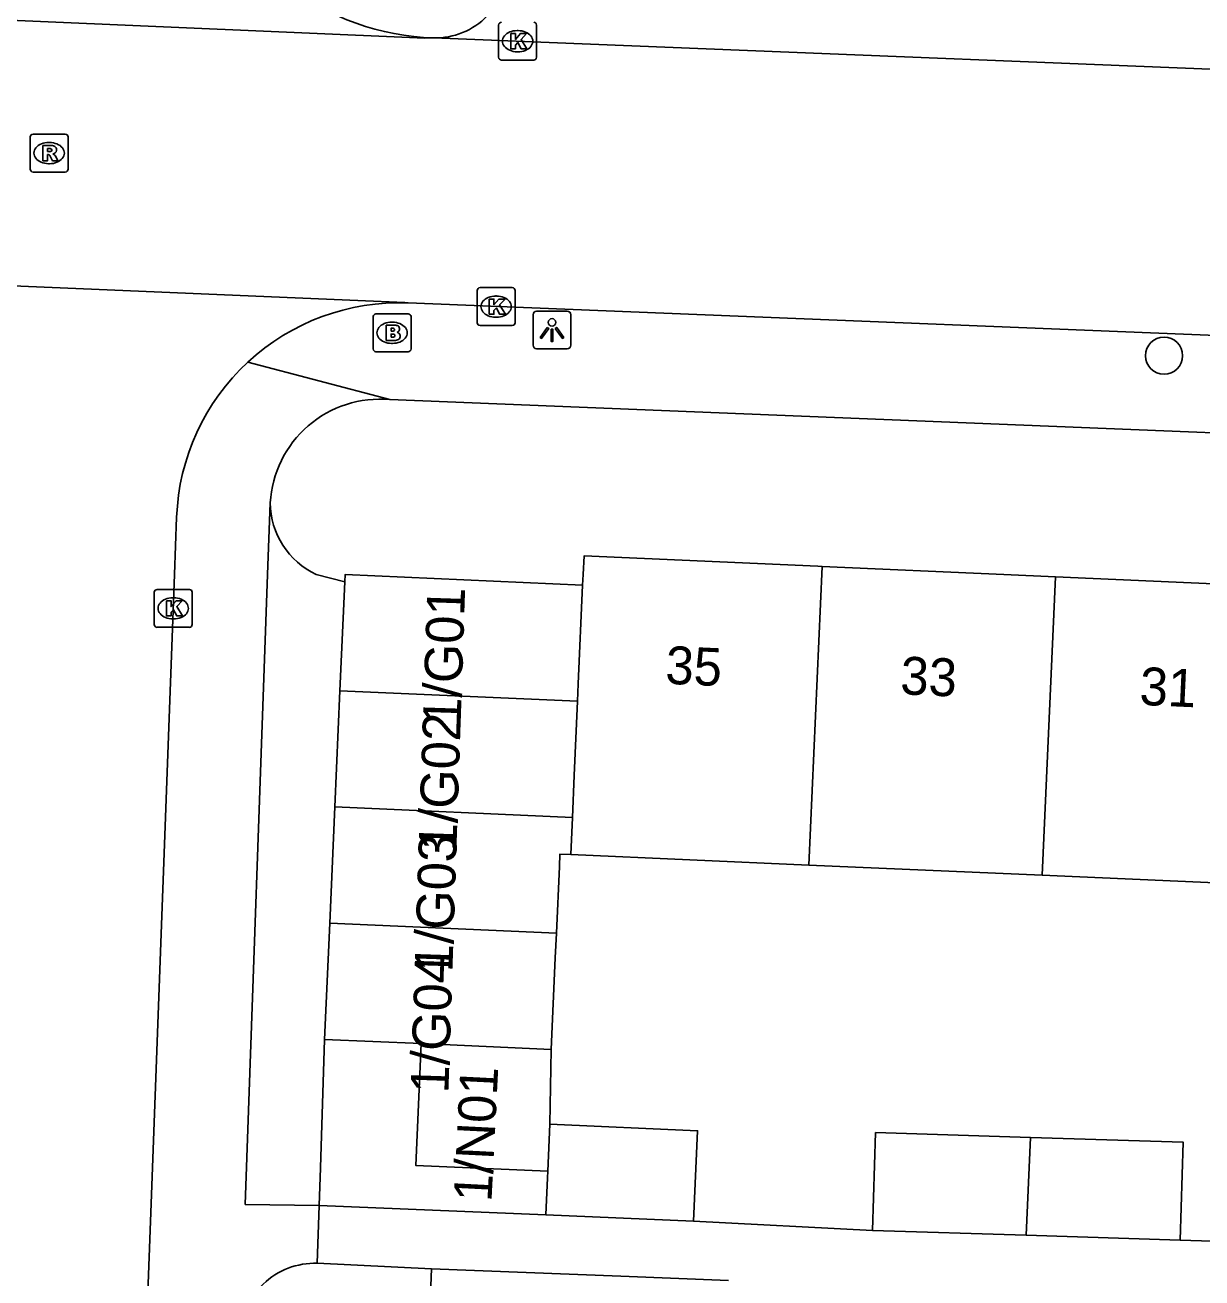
# Model space of a CAD drawing. Extents: x 160732 to 162105, y 387428 to 388479.
# Drawn here: x 161556.33 to 161587.41, y 387981.43 to 388014.51 of the extents above; entities that cross this region are included whole.
import ezdxf

# ---------------------------------------------------------------- set-up
doc = ezdxf.new("R2010")
doc.units = 0
for name, color, linetype in [('IMGEO_Boom', 7, 'Continuous'), ('IMGEO_Brandkraan', 7, 'Continuous'), ('IMGEO_Kolk', 7, 'Continuous'), ('IMGEO_Lichtpunt', 7, 'Continuous'), ('IMGEO_Pand', 7, 'Continuous'), ('IMGEO_Pand_nummerreeks', 7, 'Continuous'), ('IMGEO_Parkeervlak_open', 7, 'Continuous'), ('IMGEO_Rijbaan_lokaal_open', 7, 'Continuous'), ('IMGEO_Rioolput', 7, 'Continuous'), ('IMGEO_Voetpad_open', 7, 'Continuous')]:
    doc.layers.add(name, color=color, linetype=linetype)

msp = doc.modelspace()

# ---------------------------------------------------------------- linework, layer by layer
at = {"layer": 'IMGEO_Boom'}
msp.add_circle((161586.405, 388005.778), 0.489, dxfattribs=at)
at = {"layer": 'IMGEO_Brandkraan'}
for p, q in [((161565.521, 388005.956), (161565.521, 388006.808)), ((161565.596, 388006.882), (161566.448, 388006.882)), ((161566.522, 388006.808), (161566.522, 388005.956)), ((161566.009, 388006.662), (161566.034, 388006.662)), ((161566.032, 388006.102), (161566.007, 388006.102)), ((161566.448, 388005.882), (161565.596, 388005.882))]:
    msp.add_line(p, q, dxfattribs=at)
for points in [[(161565.521, 388005.956), (161565.521, 388006.808)], [(161565.596, 388006.882), (161566.448, 388006.882)], [(161566.522, 388006.808), (161566.522, 388005.956)], [(161565.869, 388006.582), (161565.869, 388006.182), (161566.082, 388006.182)], [(161566.1, 388006.582), (161565.869, 388006.582)], [(161566.048, 388006.501), (161565.994, 388006.501), (161565.994, 388006.425)], [(161565.994, 388006.425), (161566.047, 388006.425)], [(161566.056, 388006.349), (161565.994, 388006.349), (161565.994, 388006.268)], [(161565.994, 388006.268), (161566.056, 388006.268)], [(161566.448, 388005.882), (161565.596, 388005.882)]]:
    msp.add_lwpolyline(points, dxfattribs=at)
for centre, radius, start, end in [((161565.598, 388006.806), 0.0765, 91.552, 178.448), ((161565.598, 388006.806), 0.0765, 91.552, 178.448), ((161566.446, 388006.806), 0.0765, 1.552, 88.448), ((161566.446, 388006.806), 0.0765, 1.552, 88.448), ((161566.049, 388006.463), 0.0379, 267.8285, 90.9355), ((161566.104, 388006.437), 0.145, 59.4692, 91.5367), ((161566.129, 388006.484), 0.0922, 285.5137, 58.1501), ((161566.134, 388006.292), 0.105, 301.3115, 78.989), ((161566.057, 388006.308), 0.0404, 269.8759, 90.5077), ((161566.088, 388006.433), 0.251, 268.6676, 293.5347), ((161565.598, 388005.958), 0.0765, 181.552, 268.448), ((161565.598, 388005.958), 0.0765, 181.552, 268.448), ((161566.446, 388005.958), 0.0765, 271.552, 358.448), ((161566.446, 388005.958), 0.0765, 271.552, 358.448)]:
    msp.add_arc(centre, radius, start, end, dxfattribs=at)
for centre, major_axis, ratio, start_param, end_param in [((161566.008, 388006.382), (-0.387, 0.002), 0.722429, 4.712389, 7.853982), ((161566.033, 388006.382), (-0.39, 0.002), 0.717154, 1.570796, 4.712389)]:
    msp.add_ellipse(centre, major_axis=major_axis, ratio=ratio, start_param=start_param, end_param=end_param, dxfattribs=at)
at = {"layer": 'IMGEO_Kolk'}
for p, q in [((161568.835, 388013.656), (161568.835, 388014.508)), ((161569.323, 388014.362), (161569.348, 388014.362)), ((161569.836, 388014.508), (161569.836, 388013.656)), ((161569.346, 388013.802), (161569.321, 388013.802)), ((161569.762, 388013.582), (161568.91, 388013.582)), ((161568.268, 388006.648), (161568.268, 388007.5)), ((161568.343, 388007.574), (161569.195, 388007.574)), ((161569.269, 388007.5), (161569.269, 388006.648)), ((161568.756, 388007.354), (161568.781, 388007.354)), ((161568.779, 388006.794), (161568.754, 388006.794)), ((161569.195, 388006.574), (161568.343, 388006.574)), ((161559.742, 387998.679), (161559.742, 387999.531)), ((161559.817, 387999.605), (161560.669, 387999.605)), ((161560.743, 387999.531), (161560.743, 387998.679)), ((161560.23, 387999.385), (161560.255, 387999.385)), ((161560.253, 387998.825), (161560.228, 387998.825)), ((161560.669, 387998.605), (161559.817, 387998.605))]:
    msp.add_line(p, q, dxfattribs=at)
for points in [[(161568.835, 388013.656), (161568.835, 388014.508)], [(161569.836, 388014.508), (161569.836, 388013.656)], [(161569.156, 388014.282), (161569.279, 388014.282), (161569.279, 388014.131), (161569.409, 388014.282), (161569.573, 388014.282), (161569.427, 388014.131), (161569.58, 388013.882), (161569.428, 388013.882), (161569.343, 388014.046), (161569.279, 388013.979), (161569.279, 388013.882), (161569.156, 388013.882), (161569.156, 388014.282)], [(161569.762, 388013.582), (161568.91, 388013.582)], [(161568.268, 388006.648), (161568.268, 388007.5)], [(161568.343, 388007.574), (161569.195, 388007.574)], [(161569.269, 388007.5), (161569.269, 388006.648)], [(161568.589, 388007.274), (161568.712, 388007.274), (161568.712, 388007.123), (161568.842, 388007.274), (161569.006, 388007.274), (161568.86, 388007.123), (161569.013, 388006.874), (161568.861, 388006.874), (161568.776, 388007.038), (161568.712, 388006.971), (161568.712, 388006.874), (161568.589, 388006.874), (161568.589, 388007.274)], [(161569.195, 388006.574), (161568.343, 388006.574)], [(161559.742, 387998.679), (161559.742, 387999.531)], [(161559.817, 387999.605), (161560.669, 387999.605)], [(161560.743, 387999.531), (161560.743, 387998.679)], [(161560.063, 387999.305), (161560.186, 387999.305), (161560.186, 387999.154), (161560.316, 387999.305), (161560.48, 387999.305), (161560.334, 387999.154), (161560.487, 387998.905), (161560.335, 387998.905), (161560.25, 387999.069), (161560.186, 387999.002), (161560.186, 387998.905), (161560.063, 387998.905), (161560.063, 387999.305)], [(161560.669, 387998.605), (161559.817, 387998.605)]]:
    msp.add_lwpolyline(points, dxfattribs=at)
for centre, start, end in [((161568.912, 388014.506), 91.552, 178.448), ((161568.912, 388014.506), 91.552, 178.448), ((161569.76, 388014.506), 1.552, 88.448), ((161569.76, 388014.506), 1.552, 88.448), ((161568.912, 388013.658), 181.552, 268.448), ((161568.912, 388013.658), 181.552, 268.448), ((161569.76, 388013.658), 271.552, 358.448), ((161569.76, 388013.658), 271.552, 358.448), ((161568.345, 388007.498), 91.552, 178.448), ((161568.345, 388007.498), 91.552, 178.448), ((161569.193, 388007.498), 1.552, 88.448), ((161569.193, 388007.498), 1.552, 88.448), ((161568.345, 388006.65), 181.552, 268.448), ((161568.345, 388006.65), 181.552, 268.448), ((161569.193, 388006.65), 271.552, 358.448), ((161569.193, 388006.65), 271.552, 358.448), ((161559.819, 387999.529), 91.552, 178.448), ((161559.819, 387999.529), 91.552, 178.448), ((161560.667, 387999.529), 1.552, 88.448), ((161560.667, 387999.529), 1.552, 88.448), ((161559.819, 387998.681), 181.552, 268.448), ((161559.819, 387998.681), 181.552, 268.448), ((161560.667, 387998.681), 271.552, 358.448), ((161560.667, 387998.681), 271.552, 358.448)]:
    msp.add_arc(centre, 0.0765, start, end, dxfattribs=at)
for centre, major_axis, ratio, start_param, end_param in [((161569.322, 388014.082), (-0.387, 0.002), 0.722429, 4.712389, 7.853982), ((161569.347, 388014.082), (-0.39, 0.002), 0.717154, 1.570796, 4.712389), ((161568.755, 388007.074), (-0.387, 0.002), 0.722429, 4.712389, 7.853982), ((161568.78, 388007.074), (-0.39, 0.002), 0.717154, 1.570796, 4.712389), ((161560.229, 387999.105), (-0.387, 0.002), 0.722429, 4.712389, 7.853982), ((161560.254, 387999.105), (-0.39, 0.002), 0.717154, 1.570796, 4.712389)]:
    msp.add_ellipse(centre, major_axis=major_axis, ratio=ratio, start_param=start_param, end_param=end_param, dxfattribs=at)
at = {"layer": 'IMGEO_Lichtpunt'}
for p, q in [((161569.745, 388006.86), (161569.745, 388006.053)), ((161569.745, 388006.86), (161569.745, 388006.053)), ((161570.647, 388006.955), (161569.839, 388006.955)), ((161570.647, 388006.955), (161569.839, 388006.955)), ((161570.741, 388006.053), (161570.741, 388006.86)), ((161570.741, 388006.053), (161570.741, 388006.86)), ((161569.839, 388005.959), (161570.647, 388005.959)), ((161569.839, 388005.959), (161570.647, 388005.959))]:
    msp.add_line(p, q, dxfattribs=at)
for points in [[(161570.119, 388006.524), (161570.158, 388006.496), (161569.97, 388006.234), (161569.932, 388006.261), (161570.119, 388006.524)], [(161570.221, 388006.476), (161570.268, 388006.476), (161570.268, 388006.154), (161570.221, 388006.154), (161570.221, 388006.476)], [(161570.331, 388006.496), (161570.369, 388006.523), (161570.556, 388006.261), (161570.517, 388006.233), (161570.331, 388006.496)]]:
    msp.add_lwpolyline(points, dxfattribs=at)
msp.add_circle((161570.244, 388006.658), 0.0994, dxfattribs=at)
for centre, start, end in [((161569.839, 388006.86), 90, 180), ((161569.839, 388006.86), 90, 180), ((161570.647, 388006.86), 0, 90), ((161570.647, 388006.86), 0, 90), ((161569.839, 388006.053), 180, 270), ((161569.839, 388006.053), 180, 270), ((161570.647, 388006.053), 270, 0), ((161570.647, 388006.053), 270, 360)]:
    msp.add_arc(centre, 0.0946, start, end, dxfattribs=at)
at = {"layer": 'IMGEO_Pand'}
for points in [[(161571.053, 387999.722), (161571.068, 388000), (161571.094, 388000.494), (161577.263, 388000.219), (161577.376, 388000.214)], [(161577.376, 388000.214), (161577.025, 387992.328)], [(161577.376, 388000.214), (161582.178, 388000), (161583.54, 387999.939)], [(161564.772, 387999.804), (161564.646, 387996.93)], [(161564.772, 387999.804), (161564.781, 387999.999), (161571.053, 387999.722)], [(161583.189, 387992.057), (161583.54, 387999.939)], [(161583.54, 387999.939), (161589.705, 387999.665)], [(161570.919, 387996.654), (161570.939, 387997.112), (161571.053, 387999.722)], [(161564.646, 387996.93), (161564.51, 387993.862)], [(161564.646, 387996.93), (161570.919, 387996.654)], [(161570.919, 387996.654), (161570.833, 387994.696), (161570.785, 387993.585)], [(161564.375, 387990.794), (161564.51, 387993.862)], [(161564.51, 387993.862), (161570.785, 387993.585)], [(161570.785, 387993.585), (161570.742, 387992.605)], [(161570.742, 387992.605), (161570.452, 387992.618), (161570.438, 387992.293), (161570.36, 387990.53)], [(161577.025, 387992.328), (161570.742, 387992.605)], [(161583.189, 387992.057), (161577.025, 387992.328)], [(161589.354, 387991.785), (161583.189, 387992.057)], [(161564.24, 387987.725), (161564.375, 387990.794)], [(161570.36, 387990.53), (161564.375, 387990.794)], [(161570.36, 387990.53), (161570.331, 387989.877), (161570.225, 387987.461)], [(161566.788, 387987.613), (161564.24, 387987.725)], [(161570.136, 387984.244), (161566.647, 387984.397), (161566.788, 387987.613)], [(161570.225, 387987.461), (161566.788, 387987.613)], [(161570.225, 387987.461), (161570.19, 387985.484)], [(161570.136, 387984.244), (161570.19, 387985.484)], [(161570.19, 387985.484), (161574.086, 387985.313), (161573.981, 387982.92)], [(161578.706, 387982.678), (161578.787, 387985.263), (161582.881, 387985.135)], [(161582.766, 387982.551), (161582.881, 387985.135)], [(161582.881, 387985.135), (161586.914, 387985.01), (161586.833, 387982.424)], [(161570.085, 387983.092), (161570.128, 387984.066), (161570.136, 387984.244)], [(161573.981, 387982.92), (161570.085, 387983.092)], [(161582.766, 387982.551), (161578.706, 387982.678)], [(161586.833, 387982.424), (161582.766, 387982.551)], [(161566.817, 387975.354), (161567.063, 387981.666)], [(161567.063, 387981.666), (161572.06, 387981.472), (161574.904, 387981.361)]]:
    msp.add_lwpolyline(points, dxfattribs=at)
at = {"layer": 'IMGEO_Parkeervlak_open'}
for points in [[(161564.019, 388000), (161564.772, 387999.804)], [(161564.24, 387987.725), (161564.129, 387984.33), (161564.097, 387983.335)]]:
    msp.add_lwpolyline(points, dxfattribs=at)
msp.add_arc((161564.922, 388001.917), 2.12, 180.6601, 244.7706, dxfattribs=at)
at = {"layer": 'IMGEO_Rijbaan_lokaal_open'}
for points in [[(161549.224, 388014.928), (161566.89, 388014.161), (161567.115, 388014.17)], [(161595.044, 388013.04), (161567.115, 388014.17)], [(161566.442, 388007.169), (161566.362, 388007.179), (161547.726, 388007.972), (161547.657, 388007.97)], [(161594.761, 388006.028), (161566.442, 388007.169)], [(161560.333, 388001.515), (161560.277, 388000), (161559.656, 387983.388), (161557.467, 387924.757)]]:
    msp.add_lwpolyline(points, dxfattribs=at)
for centre, radius, start, end in [((161567.293, 388020.71), 6.542, 231.8781, 268.4443), ((161566.206, 388001.297), 5.877, 87.6956, 132.7855), ((161566.201, 388001.299), 5.872, 132.7656, 177.8919)]:
    msp.add_arc(centre, radius, start, end, dxfattribs=at)
at = {"layer": 'IMGEO_Rioolput'}
for p, q in [((161556.465, 388010.701), (161556.465, 388011.553)), ((161556.54, 388011.627), (161557.392, 388011.627)), ((161556.953, 388011.407), (161556.978, 388011.407)), ((161557.466, 388011.553), (161557.466, 388010.701)), ((161556.976, 388010.847), (161556.951, 388010.847)), ((161557.392, 388010.627), (161556.54, 388010.627))]:
    msp.add_line(p, q, dxfattribs=at)
for points in [[(161556.465, 388010.701), (161556.465, 388011.553)], [(161556.54, 388011.627), (161557.392, 388011.627)], [(161557.466, 388011.553), (161557.466, 388010.701)], [(161557.054, 388011.325), (161556.802, 388011.327), (161556.802, 388010.927)], [(161556.802, 388010.927), (161556.926, 388010.927), (161556.926, 388011.089), (161556.937, 388011.089)], [(161556.98, 388011.246), (161556.926, 388011.246), (161556.926, 388011.165)], [(161556.926, 388011.165), (161556.978, 388011.165)], [(161556.984, 388011.06), (161557.055, 388010.927), (161557.195, 388010.927), (161557.13, 388011.053)], [(161557.392, 388010.627), (161556.54, 388010.627)]]:
    msp.add_lwpolyline(points, dxfattribs=at)
for centre, radius, start, end in [((161556.542, 388011.551), 0.0765, 91.552, 178.448), ((161556.542, 388011.551), 0.0765, 91.552, 178.448), ((161557.39, 388011.551), 0.0765, 1.552, 88.448), ((161557.39, 388011.551), 0.0765, 1.552, 88.448), ((161556.936, 388011.036), 0.0533, 26.0293, 88.6989), ((161556.962, 388011.354), 0.19, 274.7715, 282.9687), ((161556.986, 388011.15), 0.0964, 77.0061, 93.1865), ((161557, 388011.207), 0.0378, 276.6634, 79.6772), ((161557.053, 388011.215), 0.109, 350.3612, 89.416), ((161557.051, 388011.215), 0.112, 277.5842, 350.9817), ((161557.035, 388011), 0.108, 29.5134, 73.7905), ((161556.542, 388010.703), 0.0765, 181.552, 268.448), ((161556.542, 388010.703), 0.0765, 181.552, 268.448), ((161557.39, 388010.703), 0.0765, 271.552, 358.448), ((161557.39, 388010.703), 0.0765, 271.552, 358.448)]:
    msp.add_arc(centre, radius, start, end, dxfattribs=at)
for centre, major_axis, ratio, start_param, end_param in [((161556.952, 388011.127), (-0.387, 0.002), 0.722429, 4.712389, 7.853982), ((161556.977, 388011.127), (-0.39, 0.002), 0.717154, 1.570796, 4.712389)]:
    msp.add_ellipse(centre, major_axis=major_axis, ratio=ratio, start_param=start_param, end_param=end_param, dxfattribs=at)
at = {"layer": 'IMGEO_Voetpad_open'}
for points in [[(161565.962, 388004.619), (161562.214, 388005.61)], [(161565.962, 388004.619), (161609.009, 388002.878)], [(161564.097, 387983.335), (161562.145, 387983.367), (161562.736, 388000), (161562.803, 388001.893)], [(161564.047, 387981.813), (161564.097, 387983.335)], [(161564.097, 387983.335), (161570.085, 387983.092)], [(161573.981, 387982.92), (161578.706, 387982.678)], [(161586.833, 387982.424), (161591.04, 387982.292)], [(161567.063, 387981.666), (161564.047, 387981.813)]]:
    msp.add_lwpolyline(points, dxfattribs=at)
for centre, radius, start, end in [((161567.172, 388016.056), 1.887, 268.266, 316.1155), ((161565.703, 388001.726), 2.904, 84.8755, 176.7083), ((161563.986, 387979.848), 1.966, 88.2176, 179.8861)]:
    msp.add_arc(centre, radius, start, end, dxfattribs=at)

# ---------------------------------------------------------------- texts
at = {"layer": 'IMGEO_Pand_nummerreeks'}
for s, rotation, p in [('1/G01', 88.0948, (161567.83, 387996.002)), ('35', 357.448, (161573.225, 387997.116)), ('33', 357.448, (161579.428, 387996.839)), ('31', 357.448, (161585.745, 387996.558)), ('1/G02', 88.0948, (161567.719, 387992.686)), ('1/G03', 88.0948, (161567.613, 387989.492)), ('1/G04', 88.0948, (161567.507, 387986.292)), ('1/N01', 87.1014, (161568.645, 387983.419))]:
    msp.add_text(s, height=1, rotation=rotation, dxfattribs=at).set_placement(p)

doc.saveas('drawing.dxf')
